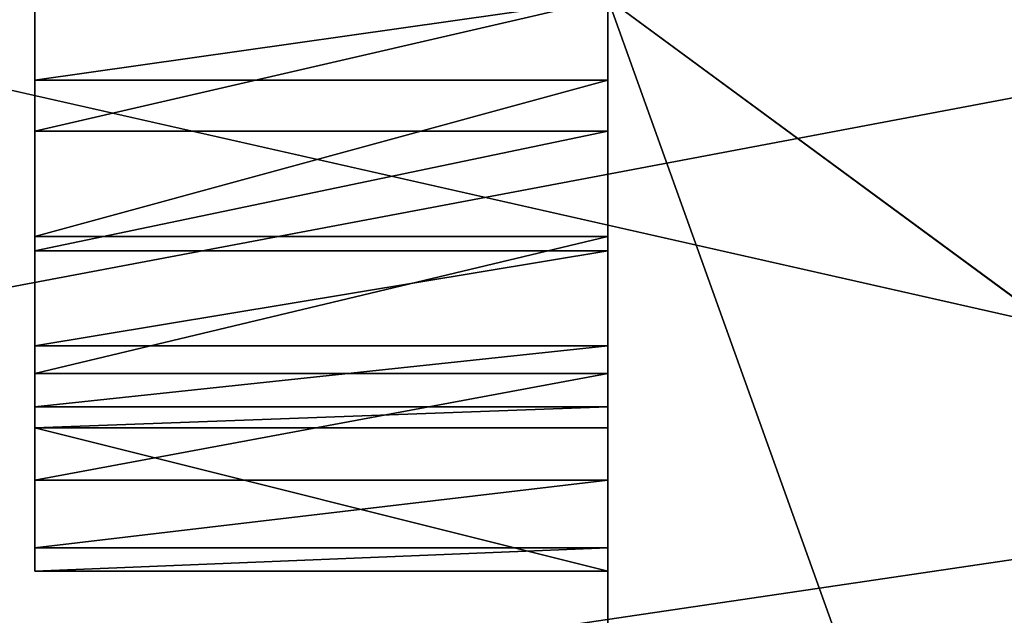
# Model space of a CAD drawing. Header units: millimetres. Extents: x 237 to 401, y 0 to 141.
# Tile 333 of 656: x 310.8 to 314.23, y 129.65 to 131.73. Entities that reach past the tile are written whole.
import ezdxf

# ---------------------------------------------------------------- set-up
doc = ezdxf.new("R2010")
doc.units = ezdxf.units.MM
doc.header["$LTSCALE"] = 25.4
doc.layers.get('0').update_dxf_attribs({"true_color": 0xff5454})

# ---------------------------------------------------------------- blocks, each defined once
blk = doc.blocks.new('VELERO-I-8042-8043.STL')
at = {"color": 250, "true_color": 0x282828}
for p, q in [((74.8459, 51.0812, 9.1886), (76.8459, 51.1016, 8.904)), ((74.8459, 51.0812, 9.1886), (76.8459, 51.1016, 8.904)), ((74.8459, 50.9208, 9.7348), (74.8459, 51.0812, 9.1886)), ((74.8459, 51.0812, 9.1886), (74.8459, 50.6016, 8.904)), ((74.8459, 51.0812, 9.1886), (74.8459, 50.6016, 8.904)), ((74.8459, 51.0812, 9.1886), (74.8459, 51.0812, 8.6194)), ((74.8459, 51.0812, 9.1886), (74.8459, 51.0812, 8.6194)), ((74.8459, 51.0812, 9.1886), (76.8459, 51.0812, 9.1886)), ((74.8459, 51.0812, 9.1886), (76.8459, 51.0812, 9.1886)), ((74.8459, 50.9208, 9.7348), (74.8459, 51.0812, 9.1886)), ((74.8459, 50.9208, 9.7348), (76.8459, 51.0812, 9.1886)), ((74.8459, 50.9208, 9.7348), (76.8459, 51.0812, 9.1886)), ((76.8459, 50.1828, 10.5865), (76.8459, 51.1016, 12.904)), ((76.8459, 51.1016, 12.904), (76.8459, 50.6131, 10.2137)), ((76.8459, 50.1828, 10.5865), (76.8459, 51.1016, 12.904)), ((76.8459, 49.665, 10.823), (76.8459, 51.1016, 12.904)), ((76.8459, 51.1016, 8.904), (76.8459, 51.0812, 9.1886)), ((76.8459, 51.0812, 9.1886), (76.8459, 51.1016, 12.904)), ((76.8459, 51.1016, 12.904), (76.8459, 51.1016, 8.904)), ((76.8459, 51.0812, 9.1886), (76.8459, 51.1016, 12.904)), ((76.8459, 50.9208, 9.7348), (76.8459, 51.1016, 12.904)), ((76.8459, 50.9208, 9.7348), (76.8459, 51.1016, 12.904)), ((76.8459, 51.1016, 12.904), (76.8459, 50.6131, 10.2137)), ((76.8459, 49.1016, 10.904), (76.8459, 51.1016, 12.904)), ((76.8459, 49.665, 10.823), (76.8459, 51.1016, 12.904)), ((76.8459, 49.1016, 10.904), (76.8459, 51.1016, 12.904)), ((76.8459, 46.1016, 10.904), (76.8459, 51.1016, 12.904)), ((76.8459, 46.1016, 10.904), (76.8459, 51.1016, 12.904)), ((78.28, 51.1016, 12.904), (76.8459, 51.1016, 8.904)), ((76.8459, 51.1016, 12.904), (76.8459, 51.1016, 8.904)), ((78.28, 51.1016, 12.904), (76.8459, 51.1016, 8.904)), ((82.2765, 51.1016, 12.904), (76.8459, 51.1016, 8.904)), ((82.2765, 51.1016, 12.904), (76.8459, 51.1016, 8.904)), ((76.8459, 51.1016, 8.904), (76.8459, 51.0812, 9.1886)), ((76.8459, 51.0812, 9.1886), (76.8459, 50.9208, 9.7348)), ((76.8459, 51.0812, 9.1886), (76.8459, 50.9208, 9.7348)), ((74.8459, 50.6131, 10.2137), (74.8459, 50.9208, 9.7348)), ((74.8459, 50.9208, 9.7348), (74.8459, 50.5282, 9.3675)), ((74.8459, 50.9208, 9.7348), (74.8459, 50.5282, 9.3675)), ((74.8459, 50.9208, 9.7348), (74.8459, 50.6016, 8.904)), ((74.8459, 50.9208, 9.7348), (74.8459, 50.6016, 8.904)), ((74.8459, 50.9208, 9.7348), (76.8459, 50.9208, 9.7348)), ((74.8459, 50.9208, 9.7348), (76.8459, 50.9208, 9.7348)), ((74.8459, 50.6131, 10.2137), (74.8459, 50.9208, 9.7348)), ((74.8459, 50.6131, 10.2137), (76.8459, 50.9208, 9.7348)), ((74.8459, 50.6131, 10.2137), (76.8459, 50.9208, 9.7348)), ((76.8459, 50.9208, 9.7348), (76.8459, 50.6131, 10.2137)), ((76.8459, 50.9208, 9.7348), (76.8459, 50.6131, 10.2137)), ((74.8459, 50.1828, 10.5865), (74.8459, 50.6131, 10.2137)), ((74.8459, 50.6131, 10.2137), (74.8459, 50.3151, 9.7857)), ((74.8459, 50.6131, 10.2137), (74.8459, 50.3151, 9.7857)), ((74.8459, 50.6131, 10.2137), (74.8459, 50.5282, 9.3675)), ((74.8459, 50.6131, 10.2137), (74.8459, 50.5282, 9.3675)), ((74.8459, 50.6131, 10.2137), (76.8459, 50.6131, 10.2137)), ((74.8459, 50.6131, 10.2137), (76.8459, 50.6131, 10.2137)), ((74.8459, 50.1828, 10.5865), (74.8459, 50.6131, 10.2137)), ((74.8459, 50.1828, 10.5865), (76.8459, 50.6131, 10.2137)), ((74.8459, 50.1828, 10.5865), (76.8459, 50.6131, 10.2137)), ((74.8459, 50.6016, 8.904), (74.8459, 50.5282, 9.3675)), ((74.8459, 50.5282, 9.3675), (76.8459, 50.6016, 8.904)), ((74.8459, 50.5282, 9.3675), (76.8459, 50.6016, 8.904)), ((74.8459, 50.6016, 8.904), (74.8459, 50.5282, 9.3675)), ((76.8459, 50.6131, 10.2137), (76.8459, 50.1828, 10.5865)), ((76.8459, 50.6131, 10.2137), (76.8459, 50.1828, 10.5865)), ((76.8459, 50.5282, 9.3675), (76.8459, 50.6016, 8.904)), ((76.8459, 50.5282, 9.3675), (76.8459, 50.6016, 8.904)), ((74.8459, 50.5282, 9.3675), (74.8459, 50.3151, 9.7857)), ((74.8459, 50.3151, 9.7857), (76.8459, 50.5282, 9.3675)), ((74.8459, 50.3151, 9.7857), (76.8459, 50.5282, 9.3675)), ((74.8459, 50.5282, 9.3675), (74.8459, 50.3151, 9.7857)), ((74.8459, 50.5282, 9.3675), (76.8459, 50.5282, 9.3675)), ((74.8459, 50.5282, 9.3675), (76.8459, 50.5282, 9.3675)), ((76.8459, 50.3151, 9.7857), (76.8459, 50.5282, 9.3675)), ((76.8459, 50.5282, 9.3675), (76.8459, 49.1016, 7.404)), ((76.8459, 50.5282, 9.3675), (76.8459, 49.1016, 7.404)), ((76.8459, 50.3151, 9.7857), (76.8459, 50.5282, 9.3675)), ((74.8459, 50.1828, 10.5865), (74.8459, 50.3151, 9.7857)), ((74.8459, 50.3151, 9.7857), (74.8459, 49.9832, 10.1175)), ((74.8459, 50.1828, 10.5865), (74.8459, 50.3151, 9.7857)), ((74.8459, 49.9832, 10.1175), (76.8459, 50.3151, 9.7857)), ((74.8459, 49.9832, 10.1175), (76.8459, 50.3151, 9.7857)), ((74.8459, 50.3151, 9.7857), (74.8459, 49.9832, 10.1175)), ((74.8459, 50.3151, 9.7857), (76.8459, 50.3151, 9.7857)), ((74.8459, 50.3151, 9.7857), (76.8459, 50.3151, 9.7857)), ((76.8459, 50.3151, 9.7857), (76.8459, 49.1016, 7.404)), ((76.8459, 49.9832, 10.1175), (76.8459, 50.3151, 9.7857)), ((76.8459, 50.3151, 9.7857), (76.8459, 49.1016, 7.404)), ((76.8459, 49.9832, 10.1175), (76.8459, 50.3151, 9.7857)), ((74.8459, 49.665, 10.823), (74.8459, 50.1828, 10.5865)), ((74.8459, 50.1828, 10.5865), (74.8459, 49.9832, 10.1175)), ((74.8459, 50.1828, 10.5865), (74.8459, 49.9832, 10.1175)), ((74.8459, 50.1828, 10.5865), (76.8459, 50.1828, 10.5865)), ((74.8459, 50.1828, 10.5865), (76.8459, 50.1828, 10.5865)), ((74.8459, 49.665, 10.823), (74.8459, 50.1828, 10.5865)), ((74.8459, 49.665, 10.823), (76.8459, 50.1828, 10.5865)), ((74.8459, 49.665, 10.823), (76.8459, 50.1828, 10.5865)), ((76.8459, 50.1828, 10.5865), (76.8459, 49.665, 10.823)), ((76.8459, 50.1828, 10.5865), (76.8459, 49.665, 10.823)), ((74.8459, 49.665, 10.823), (74.8459, 49.9832, 10.1175)), ((74.8459, 49.9832, 10.1175), (74.8459, 49.5651, 10.3306)), ((74.8459, 49.665, 10.823), (74.8459, 49.9832, 10.1175)), ((74.8459, 49.5651, 10.3306), (76.8459, 49.9832, 10.1175)), ((74.8459, 49.5651, 10.3306), (76.8459, 49.9832, 10.1175)), ((74.8459, 49.9832, 10.1175), (74.8459, 49.5651, 10.3306)), ((74.8459, 49.9832, 10.1175), (76.8459, 49.9832, 10.1175)), ((74.8459, 49.9832, 10.1175), (76.8459, 49.9832, 10.1175)), ((76.8459, 49.1016, 7.404), (76.8459, 49.9832, 10.1175)), ((76.8459, 49.1016, 7.404), (76.8459, 49.9832, 10.1175)), ((76.8459, 49.5651, 10.3306), (76.8459, 49.9832, 10.1175)), ((76.8459, 49.5651, 10.3306), (76.8459, 49.9832, 10.1175)), ((74.8459, 49.1016, 10.904), (74.8459, 49.665, 10.823)), ((74.8459, 49.665, 10.823), (74.8459, 49.5651, 10.3306)), ((74.8459, 49.665, 10.823), (74.8459, 49.5651, 10.3306)), ((74.8459, 49.665, 10.823), (76.8459, 49.665, 10.823)), ((74.8459, 49.665, 10.823), (76.8459, 49.665, 10.823)), ((74.8459, 49.1016, 10.904), (74.8459, 49.665, 10.823)), ((74.8459, 49.1016, 10.904), (76.8459, 49.665, 10.823)), ((74.8459, 49.1016, 10.904), (76.8459, 49.665, 10.823)), ((76.8459, 49.665, 10.823), (76.8459, 49.1016, 10.904)), ((76.8459, 49.665, 10.823), (76.8459, 49.1016, 10.904)), ((74.8459, 49.1016, 10.904), (74.8459, 49.5651, 10.3306)), ((74.8459, 49.5651, 10.3306), (74.8459, 49.1016, 10.404)), ((74.8459, 49.1016, 10.904), (74.8459, 49.5651, 10.3306)), ((74.8459, 49.1016, 10.404), (76.8459, 49.5651, 10.3306)), ((74.8459, 49.1016, 10.404), (76.8459, 49.5651, 10.3306)), ((74.8459, 49.5651, 10.3306), (74.8459, 49.1016, 10.404)), ((74.8459, 49.5651, 10.3306), (76.8459, 49.5651, 10.3306)), ((74.8459, 49.5651, 10.3306), (76.8459, 49.5651, 10.3306)), ((76.8459, 49.1016, 7.404), (76.8459, 49.5651, 10.3306)), ((76.8459, 49.1016, 10.404), (76.8459, 49.5651, 10.3306)), ((76.8459, 49.1016, 7.404), (76.8459, 49.5651, 10.3306)), ((76.8459, 49.1016, 10.404), (76.8459, 49.5651, 10.3306)), ((74.8459, 46.1016, 10.904), (74.8459, 49.1016, 10.404)), ((74.8459, 49.1016, 10.404), (74.8459, 46.1016, 10.404)), ((74.8459, 46.1016, 10.904), (74.8459, 49.1016, 10.404)), ((74.8459, 46.1016, 10.904), (74.8459, 49.1016, 10.904)), ((74.8459, 49.1016, 10.904), (74.8459, 49.1016, 10.404)), ((74.8459, 49.1016, 10.904), (74.8459, 49.1016, 10.404)), ((74.8459, 49.1016, 10.404), (74.8459, 46.1016, 10.404)), ((74.8459, 49.1016, 10.404), (76.8459, 46.1016, 10.404)), ((74.8459, 49.1016, 10.404), (76.8459, 46.1016, 10.404)), ((74.8459, 49.1016, 10.404), (76.8459, 49.1016, 10.404)), ((74.8459, 46.1016, 10.904), (74.8459, 49.1016, 10.904)), ((74.8459, 46.1016, 10.904), (76.8459, 49.1016, 10.904)), ((76.8459, 49.1016, 10.904), (74.8459, 49.1016, 10.904)), ((74.8459, 46.1016, 10.904), (76.8459, 49.1016, 10.904)), ((76.8459, 49.1016, 10.904), (74.8459, 49.1016, 10.904)), ((74.8459, 49.1016, 10.404), (76.8459, 49.1016, 10.404)), ((76.8459, 49.1016, 10.904), (76.8459, 46.1016, 10.904)), ((76.8459, 46.1016, 10.404), (76.8459, 49.1016, 7.404)), ((76.8459, 46.1016, 10.404), (76.8459, 49.1016, 7.404)), ((76.8459, 46.1016, 10.404), (76.8459, 49.1016, 10.404)), ((76.8459, 49.1016, 10.404), (76.8459, 49.1016, 7.404)), ((76.8459, 49.1016, 10.404), (76.8459, 49.1016, 7.404)), ((76.8459, 46.1016, 10.404), (76.8459, 49.1016, 10.404)), ((76.8459, 49.1016, 10.904), (76.8459, 46.1016, 10.904)), ((74.8459, 46.1016, 10.404), (74.8459, 46.1016, 10.904)), ((76.8459, 46.1016, 10.404), (74.8459, 46.1016, 10.404)), ((74.8459, 46.1016, 10.404), (74.8459, 46.1016, 10.904)), ((74.8459, 46.1016, 10.404), (76.8459, 46.1016, 10.904)), ((76.8459, 46.1016, 10.904), (74.8459, 46.1016, 10.904)), ((74.8459, 46.1016, 10.404), (76.8459, 46.1016, 10.904)), ((76.8459, 46.1016, 10.404), (74.8459, 46.1016, 10.404)), ((76.8459, 46.1016, 10.904), (74.8459, 46.1016, 10.904)), ((76.8459, 46.1016, 10.904), (76.8459, 46.1016, 10.404)), ((76.8459, 46.1016, 10.404), (76.8459, 36.1016, 4.904)), ((76.8459, 36.1016, 4.904), (76.8459, 46.1016, 10.904)), ((76.8459, 46.1016, 10.904), (76.8459, 36.1016, 12.904)), ((76.8459, 46.1016, 10.904), (76.8459, 36.1016, 12.904)), ((76.8459, 36.1016, 4.904), (76.8459, 46.1016, 10.904)), ((76.8459, 46.1016, 10.404), (76.8459, 36.1016, 4.904)), ((76.8459, 46.1016, 10.404), (76.8459, 46.1016, 7.404)), ((76.8459, 46.1016, 10.404), (76.8459, 46.1016, 7.404)), ((76.8459, 46.1016, 10.904), (76.8459, 46.1016, 10.404)), ((76.8459, 36.1016, 4.904), (76.8459, 36.1016, 12.904)), ((76.8459, 36.1016, 4.904), (76.8459, 36.1016, 12.904))]:
    blk.add_line(p, q, dxfattribs=at)
at = {"color": 7, "true_color": 0xffffff}
for p, q in [((80.5313, 31.5169, 10.529), (39.1459, 31.524, 16.6357)), ((80.5313, 31.5169, 10.529), (39.1459, 31.524, 16.6357)), ((80.5313, 31.5169, 10.529), (39.1459, 31.524, 1.1723)), ((80.5313, 31.5169, 10.529), (39.1459, 31.524, 1.1723)), ((80.0959, 30.7169, 8.904), (39.153, 30.7169, 16.6357)), ((80.0959, 30.7169, 8.904), (39.153, 30.7169, 16.6357)), ((80.5313, 30.7169, 10.529), (39.153, 30.7169, 16.6357)), ((80.5313, 30.7169, 10.529), (39.153, 30.7169, 16.6357))]:
    blk.add_line(p, q, dxfattribs=at)
at = {"color": 250, "true_color": 0x282828}
mesh = blk.add_polyface(dxfattribs=at)
corners = [(74.8459, 51.0812, 9.1886), (76.8459, 51.1016, 8.904), (74.8459, 51.0812, 8.6194)]
mesh.append_faces([[corners[k] for k in face] for face in [(0, 1, 2)]], dxfattribs={"color": 250})
mesh = blk.add_polyface(dxfattribs=at)
corners = [(76.8459, 51.0812, 9.1886), (76.8459, 51.1016, 8.904), (74.8459, 51.0812, 9.1886)]
mesh.append_faces([[corners[k] for k in face] for face in [(0, 1, 2)]], dxfattribs={"color": 250})
mesh = blk.add_polyface(dxfattribs=at)
corners = [(74.8459, 51.0812, 9.1886), (74.8459, 50.6016, 8.904), (74.8459, 50.9208, 9.7348)]
mesh.append_faces([[corners[k] for k in face] for face in [(0, 1, 2)]], dxfattribs={"color": 250})
mesh = blk.add_polyface(dxfattribs=at)
corners = [(74.8459, 51.0812, 8.6194), (74.8459, 50.6016, 8.904), (74.8459, 51.0812, 9.1886)]
mesh.append_faces([[corners[k] for k in face] for face in [(0, 1, 2)]], dxfattribs={"color": 250})
mesh = blk.add_polyface(dxfattribs=at)
corners = [(74.8459, 50.9208, 9.7348), (76.8459, 51.0812, 9.1886), (74.8459, 51.0812, 9.1886)]
mesh.append_faces([[corners[k] for k in face] for face in [(0, 1, 2)]], dxfattribs={"color": 250})
mesh = blk.add_polyface(dxfattribs=at)
corners = [(76.8459, 50.9208, 9.7348), (76.8459, 51.0812, 9.1886), (74.8459, 50.9208, 9.7348)]
mesh.append_faces([[corners[k] for k in face] for face in [(0, 1, 2)]], dxfattribs={"color": 250})
mesh = blk.add_polyface(dxfattribs=at)
corners = [(76.8459, 51.1016, 12.904), (76.8459, 50.6131, 10.2137), (76.8459, 50.1828, 10.5865)]
mesh.append_faces([[corners[k] for k in face] for face in [(0, 1, 2)]], dxfattribs={"color": 250})
mesh = blk.add_polyface(dxfattribs=at)
corners = [(76.8459, 51.1016, 12.904), (76.8459, 50.1828, 10.5865), (76.8459, 49.665, 10.823)]
mesh.append_faces([[corners[k] for k in face] for face in [(0, 1, 2)]], dxfattribs={"color": 250})
mesh = blk.add_polyface(dxfattribs=at)
corners = [(76.8459, 51.1016, 8.904), (76.8459, 51.0812, 9.1886), (76.8459, 51.1016, 12.904)]
mesh.append_faces([[corners[k] for k in face] for face in [(0, 1, 2)]], dxfattribs={"color": 250})
mesh = blk.add_polyface(dxfattribs=at)
corners = [(76.8459, 51.1016, 12.904), (76.8459, 51.0812, 9.1886), (76.8459, 50.9208, 9.7348)]
mesh.append_faces([[corners[k] for k in face] for face in [(0, 1, 2)]], dxfattribs={"color": 250})
mesh = blk.add_polyface(dxfattribs=at)
corners = [(76.8459, 51.1016, 12.904), (76.8459, 50.9208, 9.7348), (76.8459, 50.6131, 10.2137)]
mesh.append_faces([[corners[k] for k in face] for face in [(0, 1, 2)]], dxfattribs={"color": 250})
mesh = blk.add_polyface(dxfattribs=at)
corners = [(76.8459, 51.1016, 12.904), (76.8459, 49.665, 10.823), (76.8459, 49.1016, 10.904)]
mesh.append_faces([[corners[k] for k in face] for face in [(0, 1, 2)]], dxfattribs={"color": 250})
mesh = blk.add_polyface(dxfattribs=at)
corners = [(76.8459, 51.1016, 12.904), (76.8459, 49.1016, 10.904), (76.8459, 46.1016, 10.904)]
mesh.append_faces([[corners[k] for k in face] for face in [(0, 1, 2)]], dxfattribs={"color": 250})
mesh = blk.add_polyface(dxfattribs=at)
corners = [(76.8459, 51.1016, 12.904), (76.8459, 46.1016, 10.904), (76.8459, 36.1016, 12.904)]
mesh.append_faces([[corners[k] for k in face] for face in [(0, 1, 2)]], dxfattribs={"color": 250})
mesh = blk.add_polyface(dxfattribs=at)
corners = [(89.8459, 51.1016, 12.904), (76.8459, 51.1016, 4.904), (88.4136, 51.1016, 12.904)]
mesh.append_faces([[corners[k] for k in face] for face in [(0, 1, 2)]], dxfattribs={"color": 250})
mesh = blk.add_polyface(dxfattribs=at)
corners = [(89.8459, 51.1016, 12.904), (89.8459, 51.1016, 8.904), (76.8459, 51.1016, 4.904)]
mesh.append_faces([[corners[k] for k in face] for face in [(0, 1, 2)]], dxfattribs={"color": 250})
mesh = blk.add_polyface(dxfattribs=at)
corners = [(78.28, 51.1016, 12.904), (76.8459, 51.1016, 8.904), (76.8459, 51.1016, 12.904)]
mesh.append_faces([[corners[k] for k in face] for face in [(0, 1, 2)]], dxfattribs={"color": 250})
mesh = blk.add_polyface(dxfattribs=at)
corners = [(82.2765, 51.1016, 12.904), (76.8459, 51.1016, 8.904), (78.28, 51.1016, 12.904)]
mesh.append_faces([[corners[k] for k in face] for face in [(0, 1, 2)]], dxfattribs={"color": 250})
mesh = blk.add_polyface(dxfattribs=at)
corners = [(82.2765, 51.1016, 12.904), (76.8459, 51.1016, 4.904), (76.8459, 51.1016, 8.904)]
mesh.append_faces([[corners[k] for k in face] for face in [(0, 1, 2)]], dxfattribs={"color": 250})
mesh = blk.add_polyface(dxfattribs=at)
corners = [(84.4136, 51.1016, 12.904), (76.8459, 51.1016, 4.904), (82.2765, 51.1016, 12.904)]
mesh.append_faces([[corners[k] for k in face] for face in [(0, 1, 2)]], dxfattribs={"color": 250})
mesh = blk.add_polyface(dxfattribs=at)
corners = [(88.4136, 51.1016, 12.904), (76.8459, 51.1016, 4.904), (84.4136, 51.1016, 12.904)]
mesh.append_faces([[corners[k] for k in face] for face in [(0, 1, 2)]], dxfattribs={"color": 250})
mesh = blk.add_polyface(dxfattribs=at)
corners = [(74.8459, 50.9208, 9.7348), (74.8459, 50.5282, 9.3675), (74.8459, 50.6131, 10.2137)]
mesh.append_faces([[corners[k] for k in face] for face in [(0, 1, 2)]], dxfattribs={"color": 250})
mesh = blk.add_polyface(dxfattribs=at)
corners = [(74.8459, 50.9208, 9.7348), (74.8459, 50.6016, 8.904), (74.8459, 50.5282, 9.3675)]
mesh.append_faces([[corners[k] for k in face] for face in [(0, 1, 2)]], dxfattribs={"color": 250})
mesh = blk.add_polyface(dxfattribs=at)
corners = [(74.8459, 50.6131, 10.2137), (76.8459, 50.9208, 9.7348), (74.8459, 50.9208, 9.7348)]
mesh.append_faces([[corners[k] for k in face] for face in [(0, 1, 2)]], dxfattribs={"color": 250})
mesh = blk.add_polyface(dxfattribs=at)
corners = [(76.8459, 50.6131, 10.2137), (76.8459, 50.9208, 9.7348), (74.8459, 50.6131, 10.2137)]
mesh.append_faces([[corners[k] for k in face] for face in [(0, 1, 2)]], dxfattribs={"color": 250})
mesh = blk.add_polyface(dxfattribs=at)
corners = [(74.8459, 50.6131, 10.2137), (74.8459, 50.3151, 9.7857), (74.8459, 50.1828, 10.5865)]
mesh.append_faces([[corners[k] for k in face] for face in [(0, 1, 2)]], dxfattribs={"color": 250})
mesh = blk.add_polyface(dxfattribs=at)
corners = [(74.8459, 50.6131, 10.2137), (74.8459, 50.5282, 9.3675), (74.8459, 50.3151, 9.7857)]
mesh.append_faces([[corners[k] for k in face] for face in [(0, 1, 2)]], dxfattribs={"color": 250})
mesh = blk.add_polyface(dxfattribs=at)
corners = [(76.8459, 50.6131, 10.2137), (74.8459, 50.6131, 10.2137), (74.8459, 50.1828, 10.5865)]
mesh.append_faces([[corners[k] for k in face] for face in [(0, 1, 2)]], dxfattribs={"color": 250})
mesh = blk.add_polyface(dxfattribs=at)
corners = [(76.8459, 50.6131, 10.2137), (74.8459, 50.1828, 10.5865), (76.8459, 50.1828, 10.5865)]
mesh.append_faces([[corners[k] for k in face] for face in [(0, 1, 2)]], dxfattribs={"color": 250})
mesh = blk.add_polyface(dxfattribs=at)
corners = [(74.8459, 50.5282, 9.3675), (76.8459, 50.6016, 8.904), (76.8459, 50.5282, 9.3675)]
mesh.append_faces([[corners[k] for k in face] for face in [(0, 1, 2)]], dxfattribs={"color": 250})
mesh = blk.add_polyface(dxfattribs=at)
corners = [(74.8459, 50.5282, 9.3675), (74.8459, 50.6016, 8.904), (76.8459, 50.6016, 8.904)]
mesh.append_faces([[corners[k] for k in face] for face in [(0, 1, 2)]], dxfattribs={"color": 250})
mesh = blk.add_polyface(dxfattribs=at)
corners = [(76.8459, 50.6016, 8.904), (76.8459, 49.1016, 7.404), (76.8459, 50.5282, 9.3675)]
mesh.append_faces([[corners[k] for k in face] for face in [(0, 1, 2)]], dxfattribs={"color": 250})
mesh = blk.add_polyface(dxfattribs=at)
corners = [(74.8459, 50.3151, 9.7857), (76.8459, 50.5282, 9.3675), (76.8459, 50.3151, 9.7857)]
mesh.append_faces([[corners[k] for k in face] for face in [(0, 1, 2)]], dxfattribs={"color": 250})
mesh = blk.add_polyface(dxfattribs=at)
corners = [(74.8459, 50.3151, 9.7857), (74.8459, 50.5282, 9.3675), (76.8459, 50.5282, 9.3675)]
mesh.append_faces([[corners[k] for k in face] for face in [(0, 1, 2)]], dxfattribs={"color": 250})
mesh = blk.add_polyface(dxfattribs=at)
corners = [(76.8459, 50.5282, 9.3675), (76.8459, 49.1016, 7.404), (76.8459, 50.3151, 9.7857)]
mesh.append_faces([[corners[k] for k in face] for face in [(0, 1, 2)]], dxfattribs={"color": 250})
mesh = blk.add_polyface(dxfattribs=at)
corners = [(74.8459, 50.3151, 9.7857), (74.8459, 49.9832, 10.1175), (74.8459, 50.1828, 10.5865)]
mesh.append_faces([[corners[k] for k in face] for face in [(0, 1, 2)]], dxfattribs={"color": 250})
mesh = blk.add_polyface(dxfattribs=at)
corners = [(76.8459, 49.9832, 10.1175), (74.8459, 49.9832, 10.1175), (76.8459, 50.3151, 9.7857)]
mesh.append_faces([[corners[k] for k in face] for face in [(0, 1, 2)]], dxfattribs={"color": 250})
mesh = blk.add_polyface(dxfattribs=at)
corners = [(76.8459, 50.3151, 9.7857), (74.8459, 49.9832, 10.1175), (74.8459, 50.3151, 9.7857)]
mesh.append_faces([[corners[k] for k in face] for face in [(0, 1, 2)]], dxfattribs={"color": 250})
mesh = blk.add_polyface(dxfattribs=at)
corners = [(76.8459, 50.3151, 9.7857), (76.8459, 49.1016, 7.404), (76.8459, 49.9832, 10.1175)]
mesh.append_faces([[corners[k] for k in face] for face in [(0, 1, 2)]], dxfattribs={"color": 250})
mesh = blk.add_polyface(dxfattribs=at)
corners = [(74.8459, 50.1828, 10.5865), (74.8459, 49.9832, 10.1175), (74.8459, 49.665, 10.823)]
mesh.append_faces([[corners[k] for k in face] for face in [(0, 1, 2)]], dxfattribs={"color": 250})
mesh = blk.add_polyface(dxfattribs=at)
corners = [(76.8459, 50.1828, 10.5865), (74.8459, 50.1828, 10.5865), (74.8459, 49.665, 10.823)]
mesh.append_faces([[corners[k] for k in face] for face in [(0, 1, 2)]], dxfattribs={"color": 250})
mesh = blk.add_polyface(dxfattribs=at)
corners = [(76.8459, 50.1828, 10.5865), (74.8459, 49.665, 10.823), (76.8459, 49.665, 10.823)]
mesh.append_faces([[corners[k] for k in face] for face in [(0, 1, 2)]], dxfattribs={"color": 250})
mesh = blk.add_polyface(dxfattribs=at)
corners = [(74.8459, 49.9832, 10.1175), (74.8459, 49.5651, 10.3306), (74.8459, 49.665, 10.823)]
mesh.append_faces([[corners[k] for k in face] for face in [(0, 1, 2)]], dxfattribs={"color": 250})
mesh = blk.add_polyface(dxfattribs=at)
corners = [(76.8459, 49.5651, 10.3306), (74.8459, 49.5651, 10.3306), (76.8459, 49.9832, 10.1175)]
mesh.append_faces([[corners[k] for k in face] for face in [(0, 1, 2)]], dxfattribs={"color": 250})
mesh = blk.add_polyface(dxfattribs=at)
corners = [(76.8459, 49.9832, 10.1175), (74.8459, 49.5651, 10.3306), (74.8459, 49.9832, 10.1175)]
mesh.append_faces([[corners[k] for k in face] for face in [(0, 1, 2)]], dxfattribs={"color": 250})
mesh = blk.add_polyface(dxfattribs=at)
corners = [(76.8459, 49.9832, 10.1175), (76.8459, 49.1016, 7.404), (76.8459, 49.5651, 10.3306)]
mesh.append_faces([[corners[k] for k in face] for face in [(0, 1, 2)]], dxfattribs={"color": 250})
mesh = blk.add_polyface(dxfattribs=at)
corners = [(74.8459, 49.665, 10.823), (74.8459, 49.5651, 10.3306), (74.8459, 49.1016, 10.904)]
mesh.append_faces([[corners[k] for k in face] for face in [(0, 1, 2)]], dxfattribs={"color": 250})
mesh = blk.add_polyface(dxfattribs=at)
corners = [(76.8459, 49.665, 10.823), (74.8459, 49.665, 10.823), (74.8459, 49.1016, 10.904)]
mesh.append_faces([[corners[k] for k in face] for face in [(0, 1, 2)]], dxfattribs={"color": 250})
mesh = blk.add_polyface(dxfattribs=at)
corners = [(76.8459, 49.665, 10.823), (74.8459, 49.1016, 10.904), (76.8459, 49.1016, 10.904)]
mesh.append_faces([[corners[k] for k in face] for face in [(0, 1, 2)]], dxfattribs={"color": 250})
mesh = blk.add_polyface(dxfattribs=at)
corners = [(74.8459, 49.5651, 10.3306), (74.8459, 49.1016, 10.404), (74.8459, 49.1016, 10.904)]
mesh.append_faces([[corners[k] for k in face] for face in [(0, 1, 2)]], dxfattribs={"color": 250})
mesh = blk.add_polyface(dxfattribs=at)
corners = [(76.8459, 49.1016, 10.404), (74.8459, 49.1016, 10.404), (76.8459, 49.5651, 10.3306)]
mesh.append_faces([[corners[k] for k in face] for face in [(0, 1, 2)]], dxfattribs={"color": 250})
mesh = blk.add_polyface(dxfattribs=at)
corners = [(76.8459, 49.5651, 10.3306), (74.8459, 49.1016, 10.404), (74.8459, 49.5651, 10.3306)]
mesh.append_faces([[corners[k] for k in face] for face in [(0, 1, 2)]], dxfattribs={"color": 250})
mesh = blk.add_polyface(dxfattribs=at)
corners = [(76.8459, 49.5651, 10.3306), (76.8459, 49.1016, 7.404), (76.8459, 49.1016, 10.404)]
mesh.append_faces([[corners[k] for k in face] for face in [(0, 1, 2)]], dxfattribs={"color": 250})
mesh = blk.add_polyface(dxfattribs=at)
corners = [(74.8459, 49.1016, 10.404), (74.8459, 46.1016, 10.404), (74.8459, 46.1016, 10.904)]
mesh.append_faces([[corners[k] for k in face] for face in [(0, 1, 2)]], dxfattribs={"color": 250})
mesh = blk.add_polyface(dxfattribs=at)
corners = [(74.8459, 49.1016, 10.404), (74.8459, 46.1016, 10.904), (74.8459, 49.1016, 10.904)]
mesh.append_faces([[corners[k] for k in face] for face in [(0, 1, 2)]], dxfattribs={"color": 250})
mesh = blk.add_polyface(dxfattribs=at)
corners = [(76.8459, 46.1016, 10.404), (74.8459, 46.1016, 10.404), (74.8459, 49.1016, 10.404)]
mesh.append_faces([[corners[k] for k in face] for face in [(0, 1, 2)]], dxfattribs={"color": 250})
mesh = blk.add_polyface(dxfattribs=at)
corners = [(76.8459, 46.1016, 10.404), (74.8459, 49.1016, 10.404), (76.8459, 49.1016, 10.404)]
mesh.append_faces([[corners[k] for k in face] for face in [(0, 1, 2)]], dxfattribs={"color": 250})
mesh = blk.add_polyface(dxfattribs=at)
corners = [(76.8459, 49.1016, 10.904), (74.8459, 49.1016, 10.904), (74.8459, 46.1016, 10.904)]
mesh.append_faces([[corners[k] for k in face] for face in [(0, 1, 2)]], dxfattribs={"color": 250})
mesh = blk.add_polyface(dxfattribs=at)
corners = [(76.8459, 49.1016, 10.904), (74.8459, 46.1016, 10.904), (76.8459, 46.1016, 10.904)]
mesh.append_faces([[corners[k] for k in face] for face in [(0, 1, 2)]], dxfattribs={"color": 250})
mesh = blk.add_polyface(dxfattribs=at)
corners = [(76.8459, 49.1016, 7.404), (76.8459, 46.1016, 7.404), (76.8459, 46.1016, 10.404)]
mesh.append_faces([[corners[k] for k in face] for face in [(0, 1, 2)]], dxfattribs={"color": 250})
mesh = blk.add_polyface(dxfattribs=at)
corners = [(76.8459, 49.1016, 7.404), (76.8459, 46.1016, 10.404), (76.8459, 49.1016, 10.404)]
mesh.append_faces([[corners[k] for k in face] for face in [(0, 1, 2)]], dxfattribs={"color": 250})
mesh = blk.add_polyface(dxfattribs=at)
corners = [(74.8459, 46.1016, 10.904), (74.8459, 46.1016, 10.404), (76.8459, 46.1016, 10.904)]
mesh.append_faces([[corners[k] for k in face] for face in [(0, 1, 2)]], dxfattribs={"color": 250})
mesh = blk.add_polyface(dxfattribs=at)
corners = [(76.8459, 46.1016, 10.904), (74.8459, 46.1016, 10.404), (76.8459, 46.1016, 10.404)]
mesh.append_faces([[corners[k] for k in face] for face in [(0, 1, 2)]], dxfattribs={"color": 250})
mesh = blk.add_polyface(dxfattribs=at)
corners = [(76.8459, 46.1016, 10.404), (76.8459, 36.1016, 4.904), (76.8459, 46.1016, 10.904)]
mesh.append_faces([[corners[k] for k in face] for face in [(0, 1, 2)]], dxfattribs={"color": 250})
mesh = blk.add_polyface(dxfattribs=at)
corners = [(76.8459, 46.1016, 10.904), (76.8459, 36.1016, 4.904), (76.8459, 36.1016, 12.904)]
mesh.append_faces([[corners[k] for k in face] for face in [(0, 1, 2)]], dxfattribs={"color": 250})
mesh = blk.add_polyface(dxfattribs=at)
corners = [(76.8459, 46.1016, 7.404), (76.8459, 36.1016, 4.904), (76.8459, 46.1016, 10.404)]
mesh.append_faces([[corners[k] for k in face] for face in [(0, 1, 2)]], dxfattribs={"color": 250})
mesh = blk.add_polyface(dxfattribs=at)
corners = [(76.8459, 36.1016, 12.904), (80.6896, 36.1016, 10.2982), (81.1004, 36.1016, 10.8933)]
mesh.append_faces([[corners[k] for k in face] for face in [(0, 1, 2)]], dxfattribs={"color": 250})
mesh = blk.add_polyface(dxfattribs=at)
corners = [(76.8459, 36.1016, 12.904), (81.1004, 36.1016, 10.8933), (81.6417, 36.1016, 11.3729)]
mesh.append_faces([[corners[k] for k in face] for face in [(0, 1, 2)]], dxfattribs={"color": 250})
mesh = blk.add_polyface(dxfattribs=at)
corners = [(76.8459, 36.1016, 12.904), (76.8459, 36.1016, 4.904), (80.3459, 36.1016, 8.904)]
mesh.append_faces([[corners[k] for k in face] for face in [(0, 1, 2)]], dxfattribs={"color": 250})
mesh = blk.add_polyface(dxfattribs=at)
corners = [(76.8459, 36.1016, 12.904), (80.3459, 36.1016, 8.904), (80.4331, 36.1016, 9.6219)]
mesh.append_faces([[corners[k] for k in face] for face in [(0, 1, 2)]], dxfattribs={"color": 250})
mesh = blk.add_polyface(dxfattribs=at)
corners = [(76.8459, 36.1016, 12.904), (80.4331, 36.1016, 9.6219), (80.6896, 36.1016, 10.2982)]
mesh.append_faces([[corners[k] for k in face] for face in [(0, 1, 2)]], dxfattribs={"color": 250})
at = {"color": 7, "true_color": 0xffffff}
mesh = blk.add_polyface(dxfattribs=at)
corners = [(39.1459, 31.524, 16.6357), (81.7209, 31.5169, 11.7186), (80.5313, 31.5169, 10.529)]
mesh.append_faces([[corners[k] for k in face] for face in [(0, 1, 2)]], dxfattribs={"color": 7})
mesh = blk.add_polyface(dxfattribs=at)
corners = [(39.1459, 31.524, 16.6357), (80.5313, 31.5169, 10.529), (39.1459, 31.524, 1.1723)]
mesh.append_faces([[corners[k] for k in face] for face in [(0, 1, 2)]], dxfattribs={"color": 7})
mesh = blk.add_polyface(dxfattribs=at)
corners = [(80.5313, 31.5169, 10.529), (80.0959, 31.5169, 8.904), (39.1459, 31.524, 1.1723)]
mesh.append_faces([[corners[k] for k in face] for face in [(0, 1, 2)]], dxfattribs={"color": 7})
mesh = blk.add_polyface(dxfattribs=at)
corners = [(39.153, 30.7169, 16.6357), (39.153, 30.7169, 1.1723), (80.0959, 30.7169, 8.904)]
mesh.append_faces([[corners[k] for k in face] for face in [(0, 1, 2)]], dxfattribs={"color": 7})
mesh = blk.add_polyface(dxfattribs=at)
corners = [(39.153, 30.7169, 16.6357), (80.0959, 30.7169, 8.904), (80.5313, 30.7169, 10.529)]
mesh.append_faces([[corners[k] for k in face] for face in [(0, 1, 2)]], dxfattribs={"color": 7})
mesh = blk.add_polyface(dxfattribs=at)
corners = [(39.153, 30.7169, 16.6357), (80.5313, 30.7169, 10.529), (81.7209, 30.7169, 11.7186)]
mesh.append_faces([[corners[k] for k in face] for face in [(0, 1, 2)]], dxfattribs={"color": 7})

msp = doc.modelspace()

# ---------------------------------------------------------------- block references
at = {"color": 0, "extrusion": (0, -1, -3.88578e-16)}
msp.add_blockref('VELERO-I-8042-8043.STL', (236.0028, 404.7244, -140.712), dxfattribs=at)

doc.saveas('drawing.dxf')
